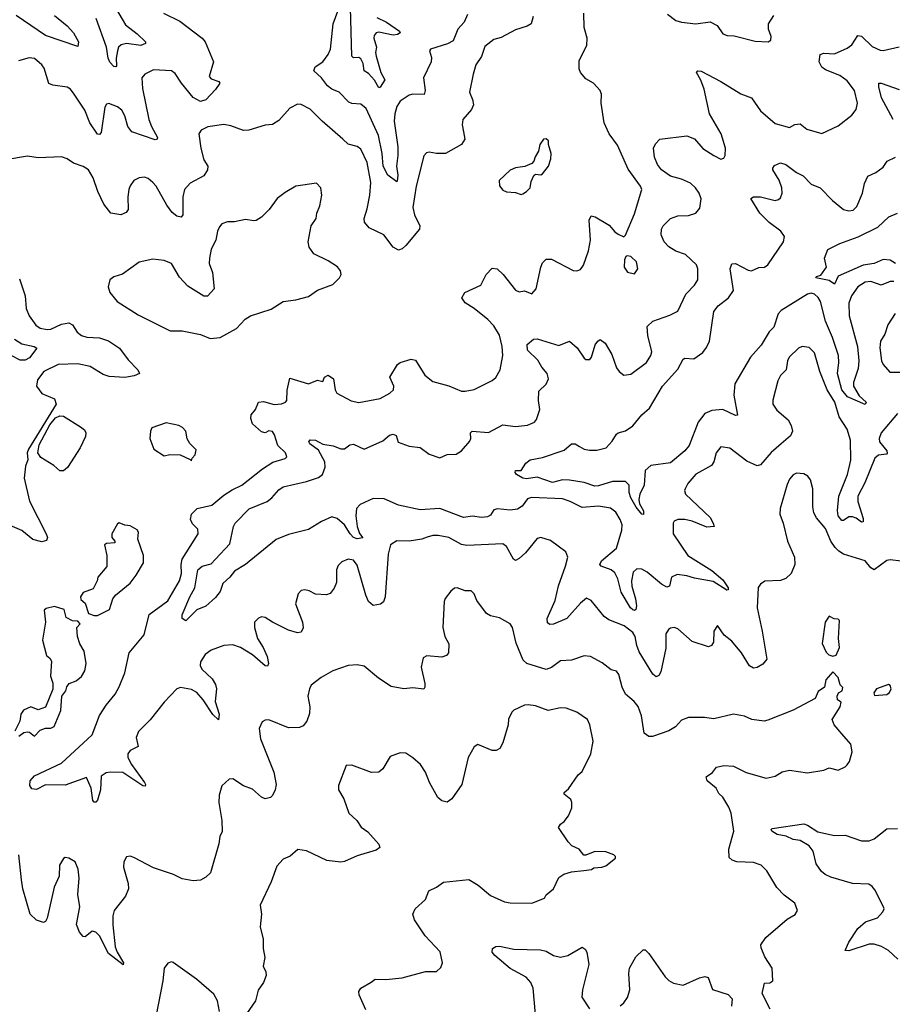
# Model space of a CAD drawing. Extents: x 2133461 to 2293071, y 753526 to 916327.
# Tile 418 of 459: x 2238332 to 2243176, y 903325 to 908788. Entities that reach past the tile are written whole.
import ezdxf

# ---------------------------------------------------------------- set-up
doc = ezdxf.new("R2010")
doc.units = 0

msp = doc.modelspace()

# ---------------------------------------------------------------- linework, layer by layer
at = {"layer": '0CON10XD'}
for points in [[(2238851.4, 908875), (2238919.2, 908759.2), (2238985, 908709.2), (2239030, 908665), (2239030, 908655), (2239005, 908645.5), (2238925.9, 908655.9), (2238895, 908648.9), (2238881.1, 908635), (2238874.8, 908615.2), (2238867.3, 908575), (2238868.7, 908531.3), (2238865, 908525.8), (2238855, 908527.8), (2238832.5, 908552.5), (2238822.7, 908575), (2238814.8, 908635), (2238756.3, 908795)], [(2240315, 908800.4), (2240367.5, 908775), (2240440, 908725), (2240444.3, 908715), (2240428.6, 908705), (2240405, 908701.9), (2240325, 908719.1), (2240311.4, 908715), (2240299.4, 908700.6), (2240298.2, 908685), (2240313.5, 908635), (2240307.5, 908605), (2240311.1, 908585), (2240337.7, 908495), (2240358.8, 908455), (2240333.8, 908413.8), (2240325, 908409.2), (2240302.6, 908452.6), (2240269, 908489), (2240244.5, 908505), (2240239.3, 908545), (2240225, 908570), (2240215, 908577.5), (2240185, 908575.7), (2240175.5, 908585.5), (2240167.8, 908855)], [(2238525, 908811.5), (2238595, 908754.4), (2238630.9, 908715), (2238657.8, 908665), (2238655, 908638.8), (2238475, 908700.5), (2238312, 908812)], [(2239131.4, 908825), (2239220.6, 908780.6), (2239345.8, 908685.8), (2239362.2, 908665), (2239408, 908555), (2239383.6, 908473.6), (2239395, 908460), (2239437.5, 908445), (2239443.3, 908435), (2239419.3, 908400.7), (2239366.4, 908343.6), (2239335, 908333.1), (2239295, 908356.5), (2239229.6, 908435), (2239195, 908489.4), (2239175, 908503.5), (2239075, 908508.9), (2239026.2, 908485), (2239010.8, 908465), (2239013.5, 908406.5), (2239048.8, 908235), (2239063.8, 908195), (2239097.5, 908135), (2239095.9, 908124.1), (2239085, 908121.4), (2238955, 908165.6), (2238932.1, 908195), (2238915.3, 908255), (2238898.5, 908285), (2238875, 908304.5), (2238827.7, 908322.3), (2238815, 908318.8), (2238805, 908302.5), (2238785, 908162.5), (2238775, 908150), (2238765, 908152.9), (2238722.3, 908215), (2238694.6, 908285), (2238634.5, 908375), (2238615, 908402.9), (2238595, 908413.3), (2238515.5, 908425.5), (2238494.5, 908434.5), (2238468.3, 908518.3), (2238455, 908538), (2238415, 908572), (2238385, 908575.8), (2238325, 908560)], [(2243025.8, 905785), (2242905, 905823.1), (2242878.5, 905838.5), (2242858.8, 905858.8), (2242833.9, 905895), (2242805.2, 905965.2), (2242754.6, 906024.6), (2242740.9, 906050.9), (2242734.4, 906085), (2242735.7, 906185.7), (2242722.5, 906235), (2242706.2, 906255), (2242685, 906268), (2242645, 906271.9), (2242625, 906262.9), (2242605, 906238), (2242591.9, 906208.1), (2242552.9, 906075), (2242552.5, 906045), (2242570.6, 905995), (2242594.3, 905895), (2242632.5, 905805), (2242634.4, 905765), (2242614.5, 905715.5), (2242585, 905687.1), (2242555, 905675.6), (2242467.9, 905672.1), (2242444.5, 905655.5), (2242432.1, 905637.9), (2242426.7, 905525), (2242453.4, 905395), (2242479.4, 905240.6), (2242458.1, 905211.9), (2242425, 905192.9), (2242405, 905190), (2242383, 905203), (2242338.6, 905275), (2242285, 905340.6), (2242242.2, 905372.2), (2242205, 905427.5), (2242186, 905395), (2242183.3, 905335), (2242172.5, 905315), (2242155, 905308.8), (2242065, 905337.5), (2241985, 905408.6), (2241965, 905415.7), (2241945, 905412), (2241933.8, 905405), (2241919.7, 905380.3), (2241918.8, 905301.2), (2241890.6, 905169.4), (2241880.8, 905149.2), (2241865, 905141.8), (2241846.1, 905156.1), (2241771.2, 905281.2), (2241757.8, 905315), (2241749.3, 905365), (2241735, 905388.5), (2241687.5, 905425), (2241602, 905458), (2241576.6, 905476.6), (2241505, 905565.8), (2241477.7, 905577.7), (2241445, 905550.6), (2241370, 905465), (2241295, 905433.3), (2241275, 905432.9), (2241261.5, 905441.5), (2241259.5, 905465), (2241305.5, 905565.5), (2241322.4, 905647.6), (2241362.5, 905755), (2241374.2, 905805), (2241363.8, 905835), (2241278, 905898), (2241225, 905914.2), (2241205, 905909.2), (2241140, 905830), (2241105, 905797.5), (2241085, 905787.8), (2241073.3, 905795), (2241034.2, 905865), (2241015, 905878.9), (2240815, 905870), (2240785, 905876.5), (2240714.4, 905915.6), (2240654.3, 905925.7), (2240625, 905925.6), (2240593.3, 905916.7), (2240565, 905905.7), (2240495, 905894.2), (2240425, 905895.7), (2240390, 905875), (2240377, 905823), (2240360.5, 905585), (2240352.4, 905557.6), (2240335.2, 905544.8), (2240295, 905537.7), (2240269.1, 905559.1), (2240252.7, 905595), (2240205, 905761.2), (2240185, 905788.8), (2240155, 905793.8), (2240119.5, 905780.5), (2240100.5, 905759.5), (2240091.2, 905735), (2240090, 905665), (2240077, 905633), (2240055, 905603.8), (2240035, 905596), (2239975, 905600), (2239938.8, 905618.8), (2239915, 905623.8), (2239895, 905620), (2239877.7, 905602.3), (2239863.6, 905546.4), (2239902.9, 905445), (2239905.8, 905414.2), (2239895, 905390), (2239875, 905386), (2239825, 905400.8), (2239735, 905444.2), (2239695, 905471.4), (2239675, 905474.2), (2239657.5, 905467.5), (2239636, 905445), (2239635.7, 905415), (2239651.5, 905355), (2239684, 905304), (2239705.5, 905255), (2239712.5, 905215), (2239708.3, 905201.7), (2239695, 905202.9), (2239625, 905263.6), (2239558.6, 905305), (2239515, 905318.9), (2239465, 905315.6), (2239395, 905289.4), (2239361.4, 905265), (2239335.9, 905225.9), (2239334.5, 905205), (2239343.5, 905185), (2239400.7, 905130.7), (2239419.8, 905099.8), (2239423.9, 905075), (2239418.2, 905005), (2239440, 904935), (2239436.4, 904903.6), (2239405, 904933.6), (2239350.4, 905015), (2239315.6, 905055), (2239285, 905071.2), (2239225, 905082.7), (2239205.4, 905074.6), (2239135, 905002.1), (2239057.1, 904902.9), (2238991.8, 904838.2), (2238979.2, 904805), (2238990, 904755), (2238945, 904732.5), (2238933.3, 904715), (2238931.9, 904695), (2238953.6, 904655), (2239025.6, 904555), (2239031.4, 904545), (2239028.8, 904535), (2239015, 904537.1), (2238905, 904610.8), (2238836.7, 904613.3), (2238811.7, 904608.3), (2238785, 904590), (2238780.5, 904515), (2238765, 904457.5), (2238755, 904446.7), (2238745, 904446.7), (2238738.8, 904455), (2238728.5, 904525), (2238703.3, 904583.3), (2238585, 904540.5), (2238475, 904543.3), (2238425, 904516.5), (2238399.8, 904519.8), (2238388.1, 904538.1), (2238391.1, 904565), (2238415, 904592.2), (2238565, 904662.5), (2238735, 904820), (2238775, 904927.5), (2238812.2, 904985), (2238861.5, 905045), (2238885, 905086), (2238916.4, 905163.6), (2238940.6, 905275), (2239023.8, 905375), (2239051.5, 905488.5), (2239155, 905564.4), (2239219.3, 905675), (2239230, 905715), (2239228.2, 905765), (2239234.6, 905795), (2239322.9, 905935), (2239320.3, 905960.3), (2239291.1, 905991.1), (2239281.2, 906015), (2239286.7, 906045), (2239316.7, 906075), (2239398, 906095), (2239465, 906150), (2239511.4, 906178.6), (2239565, 906205.5), (2239679.2, 906295), (2239738, 906332), (2239805, 906353.1), (2239815, 906363.3), (2239808.1, 906385), (2239765.4, 906425.4), (2239747.3, 906485), (2239735, 906502.5), (2239715.8, 906505.8), (2239695, 906495.6), (2239675, 906500.6), (2239623.8, 906545), (2239614.4, 906575), (2239617.8, 906595), (2239641.2, 906625), (2239657.5, 906665), (2239685, 906668.6), (2239745, 906652.5), (2239785, 906656), (2239807.5, 906665), (2239814.7, 906675.3), (2239817.3, 906732.7), (2239831.2, 906798.8), (2239935, 906768), (2239985, 906788), (2240015, 906780), (2240023.3, 906805), (2240045, 906816), (2240073.8, 906795), (2240082.7, 906735), (2240092.2, 906715), (2240172.5, 906672.5), (2240215, 906664.5), (2240333.3, 906686.8), (2240387.5, 906715), (2240407.8, 906735), (2240408.2, 906755), (2240386, 906805), (2240428.8, 906875), (2240445, 906886.2), (2240505, 906903.8), (2240529.5, 906899.5), (2240582, 906815), (2240625, 906780.8), (2240715, 906755.7), (2240785, 906727.5), (2240805.9, 906725.9), (2240855, 906735.7), (2240954.5, 906785.5), (2240975, 906802), (2241000, 906845), (2241013.5, 906925), (2241011.1, 906975), (2240995, 907037.5), (2240965, 907088.6), (2240931.4, 907125), (2240855, 907185.8), (2240805, 907216.2), (2240786.7, 907245), (2240802.5, 907275), (2240891.2, 907315), (2240921.2, 907375), (2240955, 907410), (2240982.5, 907405), (2241016, 907375), (2241085, 907286.7), (2241105, 907278.8), (2241135, 907283.8), (2241175, 907266.7), (2241198.6, 907295), (2241225.6, 907415), (2241235, 907438), (2241255, 907459.2), (2241285, 907460), (2241405, 907397.1), (2241425, 907394.2), (2241445, 907402), (2241461.4, 907425), (2241489.4, 907505), (2241500.6, 907565), (2241492.5, 907675), (2241505, 907698.8), (2241527.5, 907695), (2241605, 907647.5), (2241635, 907611.2), (2241655, 907597.5), (2241685, 907582.5), (2241695, 907592.5), (2241745, 907710), (2241785.7, 907845), (2241778.6, 907865), (2241709.2, 907959.2), (2241650.9, 908090.9), (2241604.3, 908155), (2241575.7, 908215), (2241559.2, 908325), (2241561.2, 908375), (2241553.8, 908395), (2241516.7, 908435), (2241475, 908460), (2241445.8, 908495), (2241437.1, 908515), (2241438.6, 908561.4), (2241480.8, 908645), (2241481.4, 908685), (2241465.7, 908745), (2241464.4, 908825)], [(2240817.1, 908817.1), (2240798.9, 908775), (2240764.4, 908735.6), (2240738.6, 908671.4), (2240706.2, 908653.8), (2240612.5, 908625), (2240607.5, 908615), (2240617.3, 908577.3), (2240615.8, 908555), (2240573.5, 908465), (2240583.6, 908395), (2240577.4, 908372.6), (2240515, 908374.6), (2240495, 908369.6), (2240444.8, 908335.2), (2240425, 908305.7), (2240413.7, 908266.3), (2240411.7, 908225), (2240431.8, 908081.8), (2240432, 908035), (2240423.2, 907975), (2240430.6, 907925), (2240427.2, 907892.8), (2240425, 907888.8), (2240375, 907924.6), (2240350.2, 907975), (2240344, 908045), (2240323.7, 908145), (2240255.6, 908295.6), (2240225, 908318.9), (2240175, 908323.3), (2240160, 908330), (2240106.4, 908386.4), (2240065, 908403.1), (2240040.3, 908420.3), (2240007.7, 908465), (2239965.6, 908505), (2239973.1, 908526.9), (2240015, 908553.5), (2240045.3, 908594.7), (2240057.5, 908625), (2240071.6, 908765), (2240097.5, 908835)], [(2241182.5, 908805), (2241171.2, 908765), (2241148.7, 908751.3), (2241085, 908732), (2241005, 908688.6), (2240965, 908677.1), (2240915, 908640), (2240895.5, 908584.5), (2240863.4, 908536.6), (2240849.2, 908485), (2240828.8, 908385), (2240846, 908345), (2240850.8, 908315), (2240840.7, 908289.3), (2240792.5, 908235), (2240788.6, 908205), (2240796.4, 908166.4)], [(2241928, 908818), (2241973.6, 908783.6), (2242005, 908774.3), (2242085, 908765.6), (2242165, 908775.8), (2242203.8, 908755), (2242235, 908708.8), (2242259.3, 908699.3), (2242298.3, 908698.3), (2242415, 908669.2), (2242487.5, 908665), (2242501.2, 908675), (2242504, 908695), (2242489.2, 908735), (2242488.6, 908765), (2242518, 908812)], [(2242223.3, 908445), (2242335, 908377.3), (2242394.5, 908354.5), (2242445, 908283.1), (2242525, 908212.2), (2242605, 908190.6), (2242635, 908205.8), (2242665, 908209.2), (2242701.3, 908181.3), (2242785, 908156), (2242875, 908198.8), (2242951.3, 908258.7), (2242975, 908290), (2242981.9, 908325), (2242965.3, 908395.3), (2242925, 908448.1), (2242885, 908477.5), (2242805, 908509.1), (2242784.4, 908525), (2242770.6, 908555), (2242775.7, 908594.3), (2242795, 908602.9), (2242855, 908597.9), (2242925, 908630), (2242951.3, 908648.7), (2242985, 908700), (2243005, 908696.9), (2243065, 908639.2), (2243108.1, 908618.1), (2243125, 908617.1), (2243215, 908638.1)], [(2243205, 906602.5), (2243113.8, 906495), (2243102.7, 906465), (2243105.4, 906445), (2243145.6, 906395), (2243147.6, 906382.4), (2243142.9, 906377.1), (2243098.5, 906371.5), (2243078.2, 906355), (2243022.6, 906217.4), (2242984.5, 906145), (2242985.4, 906115), (2243015, 906020), (2243015, 906001.2), (2243005, 906000), (2242975, 906022.9), (2242955, 906030), (2242935, 906029.4), (2242905, 906010), (2242895, 906010), (2242876.4, 906035), (2242871.8, 906065), (2242879.8, 906145), (2242927.2, 906265), (2242945, 906343.3), (2242944.3, 906455), (2242925, 906515.6), (2242881.8, 906585), (2242856.3, 906665), (2242813.5, 906735), (2242774.5, 906835), (2242745, 906938.8), (2242715, 906968.8), (2242675, 906974), (2242655, 906966.2), (2242604, 906916), (2242593.6, 906895), (2242586.7, 906845), (2242555, 906814), (2242540.6, 906785), (2242513.4, 906676.6), (2242513.1, 906655), (2242535, 906620.6), (2242597.3, 906567.3), (2242615, 906535.8), (2242621.5, 906505), (2242611.3, 906478.7), (2242559.1, 906435), (2242502.7, 906387.3), (2242445, 906317.5), (2242425, 906311.9), (2242368.3, 906338.3), (2242275, 906411.4), (2242225, 906417.5), (2242198.6, 906385), (2242184.4, 906335), (2242171.9, 906315), (2242085, 906265.6), (2242041.9, 906215), (2242026.9, 906185), (2242023.1, 906175), (2242028.6, 906155), (2242165, 906025.7), (2242182.5, 905995), (2242186.7, 905975), (2242147.1, 905972.9), (2242065, 906006.2), (2242025, 906014.5), (2241985.5, 906014.5), (2241965, 906005.8), (2241959.4, 905995), (2241959.1, 905935), (2242041.5, 905815), (2242175, 905731.3), (2242235, 905680), (2242265.4, 905635), (2242265.5, 905624.5), (2242256.7, 905623.3), (2242180.7, 905670.7), (2242078.5, 905688.5), (2242035, 905702.8), (2241980.9, 905709.1), (2241950.8, 905695), (2241940, 905645), (2241925, 905638.6), (2241895, 905656.5), (2241815, 905723.3), (2241785, 905740), (2241758.7, 905741.3), (2241738.2, 905721.8), (2241727.8, 905675), (2241729.5, 905645), (2241750.6, 905575), (2241755.7, 905535), (2241752.9, 905515), (2241745, 905509.5), (2241735, 905513.3), (2241722.6, 905525), (2241671.4, 905611.4), (2241651.6, 905685), (2241635, 905718.2), (2241615, 905734.7), (2241559.4, 905755), (2241553.3, 905765), (2241562.1, 905785), (2241644.6, 905855), (2241675.5, 905955.5), (2241677.3, 905985), (2241665.3, 906015.3), (2241641.5, 906055), (2241612.3, 906077.7), (2241545, 906089.4), (2241455, 906080.9), (2241388, 906115), (2241345, 906128.7), (2241173.9, 906136.1), (2241150.5, 906129.5), (2241121.9, 906088.1), (2241095, 906072.2), (2241055, 906066.2), (2240985, 906074.7), (2240965, 906067.6), (2240945, 906038.2), (2240929.7, 906030.3), (2240895, 906026.7), (2240845, 906032.7), (2240795, 906025.4), (2240665.2, 906075.2), (2240555, 906068.7), (2240435, 906093.7), (2240355, 906130), (2240295, 906130.7), (2240221.3, 906098.7), (2240201.8, 906075), (2240198.3, 906035), (2240205.7, 905975), (2240217.8, 905937.8), (2240237.6, 905912.4), (2240205, 905908.4), (2240185, 905914.8), (2240165.8, 905935), (2240135.4, 905985), (2240095, 906021.2), (2240065, 906028.8), (2240006.9, 906003.1), (2239935, 905958.6), (2239825, 905931.5), (2239755.5, 905904.5), (2239585, 905765.7), (2239525, 905728.6), (2239498.8, 905695), (2239460, 905660), (2239444.3, 905615), (2239418.7, 905581.3), (2239365, 905534.4), (2239315.8, 905514.2), (2239255, 905452.5), (2239234.6, 905464.6), (2239233.6, 905485), (2239276, 905585), (2239304.7, 905635.3), (2239320.8, 905735), (2239344.8, 905755.2), (2239395, 905769.2), (2239419.6, 905795), (2239499.5, 905880.5), (2239518.9, 905975), (2239528.2, 905995), (2239605.6, 906074.4), (2239705.2, 906114.8), (2239732.1, 906135), (2239770.3, 906179.7), (2239794.5, 906195.5), (2239924.7, 906225.3), (2239991.3, 906248.7), (2240013.5, 906265), (2240028.2, 906305), (2240026.2, 906335), (2239990.3, 906400.3), (2239942.2, 906435), (2239937.1, 906445), (2239943.7, 906456.3), (2239974.4, 906455.6), (2240015, 906431.9), (2240073, 906423), (2240115, 906406.9), (2240135, 906407.5), (2240165, 906429.2), (2240185, 906433.1), (2240245, 906405.5), (2240348.3, 906451.7), (2240385, 906482.5), (2240405, 906487.5), (2240421.2, 906481.2), (2240433.1, 906443.1), (2240495, 906421.9), (2240554.6, 906414.6), (2240605, 906377.3), (2240665, 906357.1), (2240705, 906374.6), (2240755, 906377.1), (2240785, 906395.5), (2240830.7, 906449.3), (2240836.2, 906465), (2240834.5, 906495.5), (2240844.5, 906505.5), (2240935, 906497.1), (2241015, 906539.5), (2241085, 906530), (2241151.1, 906538.9), (2241190, 906555), (2241200.5, 906569.5), (2241218.9, 906625), (2241211.8, 906675), (2241213.7, 906726.3), (2241255, 906766), (2241267.8, 906795), (2241260.6, 906825), (2241230.5, 906860.5), (2241209.2, 906899.2), (2241151.9, 906955), (2241150, 906985), (2241184.5, 907015.5), (2241205, 907016.5), (2241325, 906979.4), (2241385, 907004), (2241426.7, 906966.7), (2241465, 906910), (2241475, 906902), (2241496.8, 906903.2), (2241505.7, 906915), (2241526.5, 906983.5), (2241541.2, 907005), (2241555, 907013.8), (2241582.6, 906992.6), (2241619.5, 906929.5), (2241645, 906856.2), (2241660, 906835), (2241685, 906816.2), (2241725, 906821.4), (2241811.9, 906885), (2241835, 906923.8), (2241840.6, 906945), (2241818.9, 907035), (2241815.8, 907085), (2241846.2, 907115), (2241941.7, 907148.3), (2241985, 907171.2), (2242029.4, 907265), (2242078.6, 907315), (2242095.6, 907344.4), (2242097.1, 907405), (2242088.3, 907428.3), (2242028.8, 907485), (2241975, 907504.4), (2241935, 907527.5), (2241909.6, 907555), (2241892.1, 907595), (2241894.5, 907625), (2241905, 907644), (2241944.6, 907685.4), (2241985, 907699.2), (2242045, 907702), (2242085.6, 907714.4), (2242107.1, 907742.9), (2242115.7, 907794.3), (2242104.4, 907825), (2242084.4, 907855), (2242055, 907880.5), (2242005, 907903.8), (2241945, 907920), (2241894.5, 907955), (2241872.1, 907985), (2241855.7, 908025), (2241850.8, 908075), (2241861.3, 908098.7), (2241885.7, 908124.3), (2242035, 908143.8), (2242077.7, 908127.7), (2242125, 908072.5), (2242184.6, 908034.6), (2242225, 908014.2), (2242241.2, 908018.8), (2242248.6, 908035), (2242250, 908075), (2242226.4, 908155), (2242161.2, 908265), (2242132, 908402), (2242113.1, 908453.1), (2242088.8, 908495), (2242096.2, 908503.8), (2242115, 908501.4), (2242223.3, 908445)], [(2243180, 908235), (2243116.8, 908355), (2243100.8, 908415), (2243101.2, 908435), (2243115, 908435.5), (2243215, 908400.4)], [(2240796.4, 908166.4), (2240803.1, 908125), (2240784, 908095), (2240695, 908045.7), (2240645, 908045.8), (2240605, 908053.8), (2240591.2, 908048.8), (2240575, 908032.5), (2240532.9, 907865), (2240514.6, 907745.4), (2240523.5, 907705), (2240553.1, 907645), (2240551.1, 907625), (2240475.4, 907534.6), (2240455, 907517.1), (2240435, 907509.4), (2240405.3, 907525.3), (2240353.1, 907595), (2240272.6, 907632.6), (2240245.8, 907665), (2240244.3, 907685), (2240261.5, 907738.5), (2240275.3, 907814.7), (2240281.6, 907885), (2240260.3, 907995), (2240225, 908069.2), (2240205, 908084.2), (2240155, 908097.8), (2240125.8, 908125.8), (2240010.6, 908225), (2239945, 908292), (2239895, 908317.1), (2239875, 908319.2), (2239832.6, 908297.4), (2239771.4, 908228.6), (2239735, 908205.6), (2239695, 908201.8), (2239605, 908175.4), (2239575, 908173.1), (2239505, 908199.5), (2239465, 908206.4), (2239377.2, 908192.8), (2239338.8, 908175), (2239327.5, 908155), (2239337.3, 908075), (2239355, 908011.2), (2239375.7, 907975), (2239375.6, 907955), (2239355, 907922.2), (2239278.5, 907881.5), (2239246.7, 907845), (2239237.1, 907805), (2239237.5, 907705), (2239227.7, 907692.3), (2239205, 907698), (2239178.9, 907718.9), (2239148.5, 907758.5), (2239089.4, 907865), (2239072, 907885), (2239045, 907907.5), (2239025, 907914), (2238995, 907910), (2238965, 907896), (2238945, 907866.2), (2238938.9, 907845), (2238932.1, 907805), (2238934.3, 907735), (2238922.4, 907717.6), (2238894.3, 907704.3), (2238838.8, 907715), (2238799.4, 907765), (2238766.5, 907835), (2238740.7, 907910.7), (2238714, 907955), (2238685, 907974.2), (2238631.7, 907991.7), (2238595, 908016.2), (2238565, 908026.2), (2238435, 908020.8), (2238375, 908030.8), (2238255, 908009.5)], [(2241115, 907817.5), (2241125, 907822.5), (2241146.1, 907833.9), (2241166.7, 907855), (2241170.7, 907889.3), (2241187, 907923), (2241195, 907930), (2241225, 907927.5), (2241235, 907932.5), (2241266.7, 907975), (2241280, 908015), (2241282.5, 908045), (2241267.5, 908095), (2241267.5, 908115), (2241255, 908127.5), (2241240, 908125), (2241220, 908095), (2241211.7, 908058.3), (2241193, 908027), (2241187, 908003), (2241175, 907990), (2241137, 907973), (2241085, 907966.2), (2241055, 907953.8), (2240994.2, 907895.8), (2240996.1, 907866.1), (2241015, 907841.2), (2241035, 907833.3), (2241085, 907830), (2241115, 907817.5)], [(2243185, 907335.4), (2243165, 907335.4), (2243115, 907315.4), (2243056.7, 907335), (2243025, 907332.3), (2242985, 907305.5), (2242949.2, 907255), (2242935.4, 907215), (2242935.8, 907145), (2242981.9, 906975), (2242990.3, 906895), (2242986.7, 906853.3), (2242960.9, 906775), (2242960.9, 906755), (2242991.4, 906701.4), (2243030, 906665), (2243025, 906652.5), (2242926.4, 906695), (2242896.1, 906735), (2242871.1, 906825), (2242879.2, 906885), (2242877.2, 906925), (2242844.8, 907025), (2242805.1, 907115.1), (2242776.5, 907225), (2242765, 907246.8), (2242745, 907265.3), (2242725, 907269.7), (2242705, 907264.7), (2242558.4, 907175), (2242541.9, 907155), (2242517.7, 907082.3), (2242493.3, 907056.7), (2242447.8, 906982.2), (2242388.4, 906915), (2242302.3, 906767.7), (2242296.1, 906705), (2242315.8, 906594.2), (2242305, 906592.5), (2242235, 906624.5), (2242175, 906619.4), (2242135, 906602.2), (2242097.5, 906555), (2242048.5, 906425), (2242024.4, 906395), (2241945, 906329.6), (2241835.4, 906314.6), (2241803.4, 906286.6), (2241798.4, 906205), (2241775.3, 906155), (2241769.6, 906125), (2241772.6, 906102.6), (2241795, 906062.5), (2241795, 906042.5), (2241786.1, 906043.9), (2241755, 906082.5), (2241725, 906135.7), (2241715.3, 906165), (2241715.4, 906205), (2241694.7, 906224.7), (2241623.5, 906226.5), (2241545, 906201.4), (2241525, 906200.3), (2241465, 906220.4), (2241383.6, 906233.6), (2241344.7, 906235.3), (2241289.3, 906220.7), (2241205, 906250), (2241145, 906240), (2241125, 906244.5), (2241090, 906265), (2241083.2, 906275), (2241085, 906285.8), (2241115, 906286.7), (2241142.3, 906327.7), (2241165, 906346), (2241235, 906358), (2241355, 906398.8), (2241395, 906434), (2241415, 906434), (2241439.1, 906419.1), (2241465, 906404.3), (2241495, 906400), (2241535, 906399.2), (2241587.2, 906412.8), (2241621.4, 906448.6), (2241645, 906488), (2241655, 906496), (2241695, 906506), (2241735, 906534.3), (2241785, 906595.7), (2241827.8, 906632.2), (2241900, 906755), (2241985, 906848.1), (2242015.4, 906904.6), (2242025, 906910), (2242075, 906906.9), (2242125, 906940.8), (2242145, 906968.2), (2242160.5, 907005), (2242185, 907169.2), (2242209.9, 907200.1), (2242266.7, 907245), (2242295.4, 907285), (2242275.6, 907405), (2242285, 907433.8), (2242305, 907435.7), (2242375, 907398.9), (2242395, 907394.6), (2242435, 907413.6), (2242466.1, 907413.9), (2242485, 907427.1), (2242572.5, 907555), (2242577.5, 907585), (2242557.5, 907615), (2242491.9, 907661.9), (2242440.6, 907715), (2242390, 907795), (2242405.7, 907804.3), (2242445, 907805.4), (2242525.5, 907784.5), (2242545, 907790), (2242555, 907800), (2242565.3, 907824.7), (2242563.1, 907855), (2242548.2, 907898.2), (2242513.2, 907955), (2242512.1, 907965), (2242521.4, 907978.6), (2242555, 907993.3), (2242585, 907984.4), (2242645, 907940.8), (2242682, 907922), (2242725.7, 907875), (2242775.6, 907855), (2242843.3, 907785), (2242904.2, 907735), (2242935, 907728.2), (2242958.2, 907731.8), (2242978.3, 907751.7), (2243010, 907825), (2243021.7, 907878.3), (2243040.9, 907919.1), (2243085, 907940.8), (2243125, 907970), (2243147, 908003), (2243194.4, 908025.6)], [(2239389.3, 907019.3), (2239445, 907024), (2239535, 907074), (2239584.5, 907125.5), (2239613.3, 907145), (2239727.6, 907182.4), (2239795.6, 907224.4), (2239865, 907232.9), (2239935, 907252), (2239985, 907288), (2240070.5, 907319.5), (2240107.5, 907355), (2240117.5, 907375), (2240112.5, 907395), (2240095.8, 907415.8), (2240045, 907450), (2239965, 907488.6), (2239938.9, 907525), (2239934.4, 907555), (2239950, 907645), (2239978, 907685), (2239980.8, 907715), (2239997.5, 907755), (2240010, 907815), (2240003.3, 907855), (2239980.7, 907880.7), (2239865.9, 907864.1), (2239805, 907830), (2239761.2, 907795), (2239717.5, 907735), (2239675, 907692.5), (2239645, 907673.3), (2239631.7, 907671.7), (2239585, 907678.8), (2239525, 907666), (2239485, 907666.9), (2239455, 907655.7), (2239441.7, 907638.3), (2239431.1, 907615), (2239421.9, 907565), (2239395.7, 907515), (2239385.6, 907465), (2239384.6, 907434.6), (2239401.9, 907385), (2239411.4, 907295), (2239375, 907254), (2239355, 907254.2), (2239265, 907308.6), (2239218.9, 907358.9), (2239175, 907435.6), (2239135, 907452.2), (2239071.7, 907458.3), (2238995, 907442.5), (2238903.2, 907376.8), (2238855, 907362), (2238833.3, 907345), (2238823.3, 907305), (2238833.3, 907275), (2238873.8, 907225), (2238990.7, 907150.7), (2239168, 907062), (2239235, 907062), (2239335, 907041.2), (2239389.3, 907019.3)], [(2243194.5, 907435), (2243163.4, 907453.4), (2243125, 907457.9), (2243075, 907434.7), (2243015, 907425.4), (2242876.2, 907365), (2242855, 907320), (2242825, 907341.4), (2242752, 907355), (2242755, 907362.5), (2242779.5, 907370.5), (2242811.2, 907415), (2242800, 907465), (2242817.7, 907512.3), (2242885, 907546.9), (2242986.7, 907583.3), (2243095, 907637.1), (2243156.4, 907693.6), (2243205, 907714.4)], [(2241745, 907377.5), (2241763.3, 907405), (2241756.2, 907445), (2241725, 907473.3), (2241705, 907477.5), (2241696.7, 907473.3), (2241688.8, 907455), (2241686.7, 907415), (2241706.4, 907386.4), (2241745, 907377.5)], [(2238330.6, 907350.6), (2238362.2, 907255), (2238367.8, 907185), (2238385.7, 907145), (2238422.4, 907092.4), (2238446.2, 907076.2), (2238485, 907068.5), (2238505, 907071.2), (2238565, 907097.9), (2238605, 907105.6), (2238625, 907095.7), (2238651.1, 907055), (2238675, 907035.5), (2238705, 907027.3), (2238775, 907022.7), (2238826, 907006), (2238887.1, 906965), (2238935, 906900.8), (2238988.8, 906845), (2238996.7, 906825), (2238968.3, 906811.7), (2238915, 906802.2), (2238828.3, 906808.3), (2238795, 906818.9), (2238723, 906863), (2238655, 906879), (2238545, 906874.5), (2238466.2, 906835), (2238430.8, 906789.2), (2238426.2, 906755), (2238455, 906714), (2238525, 906684), (2238534.4, 906655), (2238381.2, 906405), (2238374.4, 906384.4), (2238378, 906345), (2238365, 906310), (2238357.8, 906245), (2238386.6, 906116.6), (2238480, 905935), (2238485.7, 905914.3), (2238481.2, 905898.8), (2238455, 905890.8), (2238405, 905903.8), (2238343.2, 905953.2), (2238245, 905996.2)], [(2243192.1, 907157.9), (2243152, 907095), (2243135, 907042.5), (2243110, 907005), (2243107.3, 906967.3), (2243115.8, 906895), (2243126, 906875), (2243163, 906833), (2243235, 906831.9)], [(2238303.1, 907015), (2238345, 906990.3), (2238412, 906975), (2238426.9, 906965), (2238387.5, 906912.4), (2238361.8, 906898.2), (2238335, 906898.5), (2238285, 906924.3)], [(2238575, 906284.1), (2238555, 906285.3), (2238521.8, 906315), (2238448.9, 906358.9), (2238432.1, 906385), (2238441.1, 906428.9), (2238499.3, 906540.7), (2238531.9, 906578.1), (2238555, 906590.6), (2238575, 906587.7), (2238669.5, 906529.5), (2238691.6, 906511.6), (2238700, 906495), (2238697.5, 906475), (2238667.1, 906412.9), (2238597.4, 906302.6), (2238575, 906284.1)], [(2239285, 906340), (2239290, 906355), (2239307, 906373), (2239311.7, 906401.7), (2239275.9, 906435.9), (2239262.7, 906462.7), (2239253.8, 906505), (2239235.6, 906525.6), (2239215, 906536.2), (2239145, 906551.2), (2239066.1, 906523.9), (2239058, 906505), (2239053.8, 906465), (2239077.5, 906405), (2239135, 906368.8), (2239165, 906376.2), (2239223, 906373), (2239278.3, 906348.3), (2239285, 906340)], [(2238765, 905482.5), (2238831.2, 905515), (2238848.8, 905575), (2238863.8, 905595), (2238945, 905662), (2238979.2, 905705), (2239018.8, 905775), (2239020, 905815), (2238987.5, 905905), (2238992.5, 905945), (2238985, 905957.5), (2238945, 905980), (2238915, 905983.3), (2238885, 905996.7), (2238875, 905990), (2238843.3, 905935), (2238843.3, 905915), (2238860, 905895), (2238860, 905885), (2238815, 905881.2), (2238803.3, 905875), (2238816.7, 905815), (2238815.9, 905754.1), (2238766.7, 905695), (2238762.5, 905675), (2238739.3, 905630.7), (2238685, 905608.8), (2238670, 905585), (2238671.2, 905571.2), (2238695, 905550), (2238713.6, 905493.6), (2238745, 905482.5), (2238765, 905482.5)], [(2243225, 905783.8), (2243165, 905790.4), (2243145, 905787.3), (2243075, 905735.7), (2243057, 905747), (2243025.8, 905785)], [(2242498.5, 903298.5), (2242453.8, 903385), (2242467, 903443), (2242496.4, 903443.6), (2242512.5, 903455), (2242510, 903525), (2242468.8, 903588.8), (2242447.7, 903637.7), (2242446, 903655), (2242474.3, 903695.7), (2242592.5, 903797.5), (2242637.3, 903822.7), (2242650, 903845), (2242635, 903886.7), (2242575, 903931.2), (2242535, 903973.8), (2242478.8, 904065), (2242447.3, 904097.3), (2242405, 904110.8), (2242312.5, 904115), (2242286.2, 904125), (2242270.3, 904140.3), (2242268.6, 904185), (2242295.6, 904285), (2242281.5, 904385), (2242268.9, 904418.9), (2242235, 904473.8), (2242214, 904495), (2242198.8, 904525), (2242148, 904565), (2242142.3, 904587.7), (2242178.3, 904611.7), (2242200, 904640), (2242240.7, 904650.7), (2242295.4, 904645.4), (2242365, 904611.4), (2242475, 904580), (2242525, 904590.8), (2242565, 904613.8), (2242605, 904624), (2242705, 904609.2), (2242795, 904623.8), (2242825, 904636.7), (2242875, 904623.3), (2242915, 904642.5), (2242926.1, 904653.9), (2242937.7, 904672.3), (2242953.8, 904725), (2242945, 904767.5), (2242896, 904826), (2242852.5, 904875), (2242842.5, 904905), (2242886.7, 904975), (2242891.7, 905001.7), (2242872.5, 905015), (2242870, 905035), (2242877, 905053), (2242897.5, 905065), (2242901.7, 905081.7), (2242887.5, 905097.5), (2242875, 905137.5), (2242845, 905170), (2242807.5, 905125), (2242800, 905085), (2242765, 905060), (2242748.3, 905021.7), (2242625, 904956.7), (2242485, 904901.9), (2242465, 904896.7), (2242395.5, 904905.5), (2242355, 904924.3), (2242295, 904934), (2242185, 904908), (2242133.6, 904916.4), (2242045, 904916.7), (2242005, 904901.2), (2241972, 904865), (2241935, 904841.4), (2241845, 904810.6), (2241825, 904810.8), (2241799.5, 904829.5), (2241784.3, 904925), (2241765, 904976.7), (2241743.8, 905005), (2241695.6, 905045.6), (2241675.8, 905085), (2241658, 905155), (2241645, 905172.5), (2241615, 905180), (2241565, 905218.8), (2241500, 905255), (2241465, 905259.2), (2241395, 905234.2), (2241335, 905230), (2241285, 905194.4), (2241255, 905181.8), (2241146.5, 905216.5), (2241127.7, 905235), (2241088.3, 905328.3), (2241066.9, 905415), (2241055.6, 905435.6), (2240995, 905470), (2240945, 905480), (2240922.6, 905492.6), (2240870, 905565), (2240855, 905602.5), (2240838.3, 905618.3), (2240805, 905618.8), (2240760, 905635), (2240745, 905633.8), (2240725, 905616.7), (2240693.9, 905576.1), (2240689.3, 905560.7), (2240681.4, 905415), (2240692.9, 905365), (2240714.2, 905325), (2240712, 905275), (2240700.5, 905259.5), (2240675, 905250), (2240592, 905258), (2240572.3, 905247.7), (2240560, 905195), (2240581.9, 905105), (2240582, 905085), (2240575, 905073.8), (2240515, 905080), (2240465, 905074.5), (2240395, 905088.7), (2240324.4, 905135), (2240245, 905201.4), (2240205, 905209.2), (2240155, 905204.2), (2240071.2, 905175), (2240005, 905137.5), (2239950.8, 905095), (2239940, 905075), (2239932.2, 905035), (2239942.9, 904975), (2239941.7, 904938.3), (2239925.7, 904895), (2239905, 904870), (2239885, 904861.2), (2239825, 904858.8), (2239715, 904902.5), (2239695, 904902), (2239678.8, 904891.2), (2239660.8, 904855), (2239668.3, 904798.3), (2239742.4, 904612.4), (2239755.7, 904544.3), (2239750.8, 904515), (2239736.4, 904483.6), (2239725, 904472.5), (2239695, 904465.7), (2239675, 904474.2), (2239625, 904518.1), (2239575, 904537.5), (2239515, 904576.2), (2239495, 904573.3), (2239455, 904537.5), (2239438.8, 904485), (2239437.5, 904445), (2239453.8, 904345), (2239456.4, 904283.6), (2239443.3, 904255), (2239438, 904215), (2239390.8, 904055), (2239365, 904030), (2239335, 904013.8), (2239295, 904010), (2239235, 904020.5), (2239186.2, 904045), (2239075, 904081.4), (2238965, 904140), (2238945, 904146.7), (2238925, 904143.3), (2238910.8, 904115), (2238908.6, 904085), (2238934.4, 903995), (2238935.5, 903965), (2238918.9, 903925), (2238857.5, 903845), (2238849.6, 903815), (2238849.6, 903765)], [(2238326.7, 904813.3), (2238355, 904833.3), (2238375, 904836.7), (2238387.5, 904835), (2238415, 904812.5), (2238445, 904846.7), (2238475, 904856.2), (2238505, 904856.2), (2238523.9, 904866.1), (2238560, 904955), (2238566.2, 905035), (2238588.8, 905065), (2238594.1, 905085.9), (2238607.5, 905105), (2238645, 905120), (2238675, 905143.8), (2238694.2, 905175), (2238702, 905215), (2238690, 905285), (2238666, 905325), (2238653.8, 905365), (2238650, 905415), (2238667.5, 905435), (2238655, 905450), (2238625, 905452.5), (2238590.7, 905470.7), (2238580, 905515), (2238525, 905532.5), (2238478.3, 905521.7), (2238468.3, 905511.7), (2238476.2, 905445), (2238458.8, 905345), (2238480.5, 905260.5), (2238500, 905245), (2238508.3, 905228.3), (2238503.6, 905146.4), (2238516.4, 905106.4), (2238516.4, 905073.6), (2238475.8, 904974.2), (2238435, 904958.8), (2238395, 904976.2), (2238353, 904957), (2238338, 904935), (2238332.5, 904895), (2238305, 904840)], [(2242845, 905256.7), (2242865, 905262.5), (2242883.3, 905305), (2242878, 905355), (2242882.5, 905455), (2242875, 905462.5), (2242853, 905463), (2242825, 905477.5), (2242804, 905445), (2242787, 905327), (2242809.3, 905279.3), (2242823.6, 905263.6), (2242845, 905256.7)], [(2243077.5, 905037.5), (2243145, 905044.4), (2243160.6, 905055), (2243169.4, 905075), (2243165, 905093.3), (2243155, 905100), (2243087.5, 905075), (2243073, 905053), (2243077.5, 905037.5)], [(2240254.2, 903294.2), (2240217, 903377), (2240214.4, 903395), (2240225.5, 903414.5), (2240282.7, 903447.3), (2240305, 903464), (2240365, 903462.5), (2240455, 903472), (2240585, 903506), (2240645, 903506.7), (2240670.7, 903529.3), (2240678.8, 903555), (2240666.8, 903616.8), (2240583.3, 903705), (2240523.9, 903793.9), (2240513.8, 903825), (2240526.7, 903855), (2240584.4, 903905.6), (2240604, 903955), (2240646.2, 903975), (2240685, 904002.5), (2240825, 904018), (2240876.8, 903986.8), (2240945, 903928.8), (2241024.2, 903894.2), (2241055, 903888), (2241175, 903886.2), (2241245.7, 903914.3), (2241255, 903932.5), (2241296.2, 903965), (2241325, 904027.5), (2241353, 904047), (2241395, 904060), (2241463.6, 904066.4), (2241506.4, 904073.6), (2241518.3, 904081.7), (2241563.6, 904086.4), (2241585, 904092.5), (2241640, 904135), (2241640, 904145), (2241630, 904155), (2241585, 904170), (2241525, 904173.3), (2241475, 904152.5), (2241463, 904153), (2241437.5, 904185), (2241397.5, 904205), (2241376.1, 904226.1), (2241323.3, 904305), (2241333.3, 904325), (2241355, 904340), (2241378.7, 904371.3), (2241396.2, 904415), (2241397.5, 904445), (2241391.7, 904461.7), (2241355, 904490), (2241355, 904500), (2241379.5, 904520.5), (2241432.7, 904597.3), (2241453.6, 904616.4), (2241502.5, 904715), (2241515.6, 904785), (2241497.8, 904875), (2241484.2, 904905), (2241425.4, 904945.4), (2241365, 904967.1), (2241335, 904970), (2241265, 904955.8), (2241195, 904980), (2241155, 904987.1), (2241135, 904984.2), (2241075, 904956.2), (2241064, 904945), (2241045, 904907.5), (2241044.3, 904875), (2241013.3, 904775), (2240997.5, 904745), (2240976.7, 904733.3), (2240955, 904733.3), (2240875, 904766.2), (2240855, 904753.3), (2240821.4, 904695), (2240785.8, 904545), (2240731.2, 904465), (2240705, 904446.7), (2240675, 904453.8), (2240652.7, 904472.7), (2240606.2, 904555), (2240585, 904612.5), (2240556.7, 904655), (2240515, 904693.3), (2240475, 904718.8), (2240445, 904720), (2240389.3, 904700.7), (2240348.3, 904631.7), (2240325, 904613.3), (2240285, 904611.2), (2240175, 904652), (2240145, 904650), (2240101.2, 904538.8), (2240102, 904515), (2240132, 904465), (2240160, 904385), (2240204, 904345), (2240227.3, 904307.3), (2240265, 904282), (2240325, 904213.3), (2240331.2, 904195), (2240310.8, 904179.2), (2240205, 904148), (2240135, 904116.7), (2240115, 904113.3), (2240036.4, 904123.6), (2239925, 904175.8), (2239876.4, 904183.6), (2239833.6, 904146.4), (2239795, 904130), (2239759.5, 904090.5), (2239728.8, 904005), (2239668, 903875), (2239673.8, 903825), (2239668, 903755), (2239683.9, 903686.1), (2239684.2, 903634.2), (2239693.8, 903585), (2239683.9, 903536.1), (2239698.8, 903505), (2239701.2, 903485), (2239686, 903445), (2239656.9, 903403.1), (2239640.6, 903345), (2239575, 903247.1)], [(2243206, 903575), (2243155, 903624.2), (2243116.1, 903646.1), (2243075, 903658.2), (2243048.3, 903658.3), (2242935, 903620.8), (2242915, 903622.5), (2242935, 903670), (2242985, 903745.6), (2243027.4, 903782.6), (2243094, 903805), (2243122.7, 903837.3), (2243131.2, 903855), (2243128, 903865), (2243079.1, 903959.1), (2243065, 903978.2), (2243045, 903991.4), (2242955, 903995.4), (2242835, 904030), (2242803.8, 904045), (2242782.1, 904062.1), (2242753.5, 904103.5), (2242737.5, 904175), (2242714.4, 904205), (2242665, 904234.6), (2242625, 904240), (2242587.1, 904257.1), (2242537.3, 904267.3), (2242507.8, 904285), (2242503.1, 904295), (2242509.1, 904300.9), (2242685, 904325.5), (2242705, 904319.5), (2242762.2, 904282.2), (2242855, 904260.8), (2242915, 904264.2), (2243005, 904232), (2243047.5, 904232.5), (2243075, 904243.8), (2243145, 904298.8), (2243205, 904300)], [(2238849.6, 903765), (2238863.1, 903643.1), (2238873.8, 903613.8), (2238909.2, 903555), (2238905.9, 903544.1), (2238825, 903606.7), (2238775, 903704), (2238755, 903725.8), (2238735, 903731.2), (2238695, 903698.8), (2238685, 903701.2), (2238665, 903726), (2238648.3, 903768.3), (2238666.7, 903865), (2238655.6, 903935), (2238662.2, 904025), (2238656.7, 904075), (2238640, 904115), (2238605, 904135.8), (2238585, 904139.2), (2238575, 904134.2), (2238552.3, 904097.7), (2238551.9, 904035), (2238524.4, 903975), (2238485, 903802.5), (2238476, 903785), (2238465, 903778.8), (2238425, 903791.2), (2238390, 903825), (2238349.4, 903965), (2238342.5, 904015), (2238328, 904155)], [(2241201.1, 903205), (2241182.2, 903415), (2241168.9, 903445), (2241144.3, 903475), (2241054.2, 903524.2), (2240969.4, 903595), (2240955.7, 903615), (2240956, 903634), (2240974.5, 903645.5), (2240995, 903647.9), (2241075, 903630), (2241223.2, 903626.8), (2241255, 903618.9), (2241295, 903595.6), (2241335, 903587.1), (2241375, 903595.7), (2241455, 903641.2), (2241470.9, 903630.9), (2241480, 903615), (2241491.1, 903545), (2241455.7, 903405), (2241452.5, 903365), (2241495, 903298.8)], [(2241665, 903316.2), (2241685, 903333.3), (2241706.8, 903363.2), (2241719.2, 903405), (2241713.3, 903495), (2241717.5, 903525), (2241751.7, 903588.3), (2241793.6, 903626.4), (2241805, 903626.7), (2241825, 903606.7), (2241915, 903476.7), (2241935, 903456.7), (2241962.3, 903442.3), (2242015, 903431.2), (2242105, 903472), (2242135, 903478.8), (2242153.6, 903473.6), (2242177, 903407), (2242265, 903380), (2242286.7, 903355), (2242283.8, 903315)], [(2239440.6, 903285), (2239430.6, 903345), (2239410.7, 903380.7), (2239313.8, 903463.8), (2239185, 903556.7), (2239175, 903560), (2239155, 903553.3), (2239133.8, 903525), (2239127.5, 903455), (2239090, 903265)]]:
    msp.add_lwpolyline(points, dxfattribs=at)

doc.saveas('drawing.dxf')
